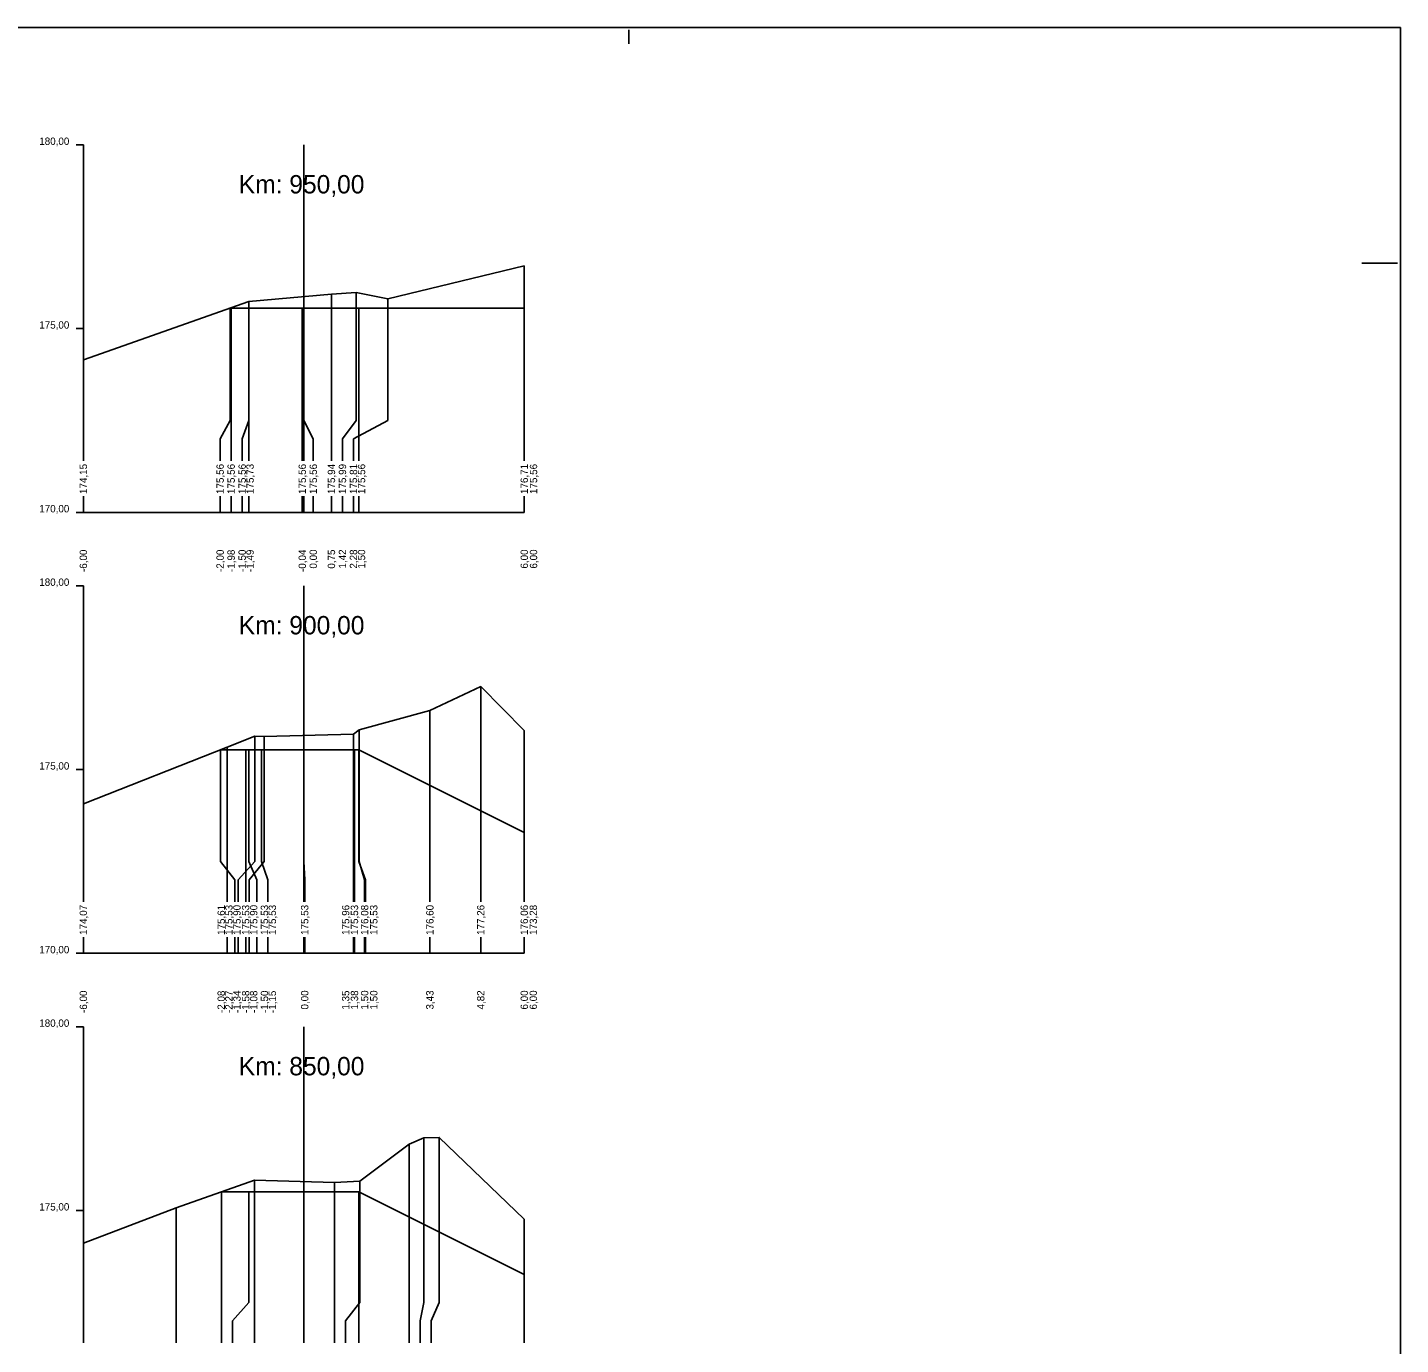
# Model space of a CAD drawing. Extents: x -614174 to -599765, y -1185887 to -1181080.
# Drawn here: x -608768.35 to -608730.98, y -1184489.13 to -1184453.29 of the extents above; entities that cross this region are included whole.
import ezdxf

# ---------------------------------------------------------------- set-up
doc = ezdxf.new("R2010")
doc.units = 0
for name, color, linetype in [('11', 7, 'Continuous'), ('16', 7, 'Continuous'), ('21', 7, 'Continuous'), ('28', 7, 'Continuous'), ('59', 7, 'Continuous'), ('8', 7, 'Continuous'), ('návrh', 7, 'Continuous')]:
    doc.layers.add(name, color=color, linetype=linetype)

msp = doc.modelspace()

# ---------------------------------------------------------------- linework, layer by layer
for points in [[(-608766.825, -1184462.338), (-608762.318, -1184460.752), (-608760.073, -1184460.549), (-608759.404, -1184460.5), (-608758.542, -1184460.679), (-608754.825, -1184459.781)], [(-608762.826, -1184460.931), (-608762.803, -1184460.931), (-608762.323, -1184460.931), (-608760.867, -1184460.931), (-608760.823, -1184460.931), (-608759.323, -1184460.931), (-608754.825, -1184460.931)], [(-608762.323, -1184460.931), (-608762.323, -1184460.931), (-608762.323, -1184460.931)], [(-608760.823, -1184460.931), (-608760.823, -1184460.931), (-608760.823, -1184460.931)], [(-608759.323, -1184460.931), (-608759.323, -1184460.931), (-608759.323, -1184460.931)], [(-608766.825, -1184474.416), (-608762.909, -1184472.881), (-608762.162, -1184472.582), (-608761.904, -1184472.59), (-608759.47, -1184472.526), (-608759.321, -1184472.41), (-608757.394, -1184471.882), (-608756.009, -1184471.229), (-608754.825, -1184472.428)], [(-608763.095, -1184472.953), (-608762.401, -1184472.953), (-608762.323, -1184472.953), (-608761.972, -1184472.953), (-608760.823, -1184472.953), (-608759.446, -1184472.953), (-608759.323, -1184472.953), (-608754.825, -1184475.203)], [(-608762.323, -1184472.953), (-608762.323, -1184472.953), (-608762.323, -1184472.953)], [(-608760.823, -1184472.953), (-608760.823, -1184472.953), (-608760.823, -1184472.953)], [(-608759.323, -1184472.953), (-608759.323, -1184472.953), (-608759.323, -1184472.953)], [(-608766.825, -1184486.374), (-608764.295, -1184485.412), (-608762.169, -1184484.659), (-608759.988, -1184484.722), (-608759.3, -1184484.69), (-608757.955, -1184483.681), (-608757.559, -1184483.511), (-608757.137, -1184483.498), (-608754.825, -1184485.718)], [(-608763.064, -1184484.976), (-608762.324, -1184484.976), (-608760.823, -1184484.976), (-608759.323, -1184484.976), (-608754.825, -1184487.225)], [(-608762.324, -1184484.976), (-608762.324, -1184484.976), (-608762.324, -1184484.976)], [(-608760.823, -1184484.976), (-608760.823, -1184484.976), (-608760.823, -1184484.976)], [(-608759.323, -1184484.976), (-608759.323, -1184484.976), (-608759.323, -1184484.976)]]:
    msp.add_lwpolyline(points)
at = {"layer": '11'}
for points in [[(-608754.825, -1184459.781), (-608754.825, -1184463.987), (-608754.825, -1184464.487), (-608754.825, -1184465.089)], [(-608760.073, -1184460.549), (-608760.073, -1184463.987), (-608760.073, -1184464.487), (-608760.073, -1184465.089)], [(-608759.404, -1184460.5), (-608759.404, -1184463.987), (-608759.773, -1184464.487), (-608759.773, -1184465.089)], [(-608762.826, -1184460.931), (-608762.826, -1184463.987), (-608763.103, -1184464.487), (-608763.103, -1184465.089)], [(-608762.803, -1184460.931), (-608762.803, -1184463.987), (-608762.803, -1184464.487), (-608762.803, -1184465.089)], [(-608762.323, -1184460.931), (-608762.323, -1184463.987), (-608762.503, -1184464.487), (-608762.503, -1184465.089)], [(-608762.318, -1184460.752), (-608762.318, -1184463.987), (-608762.318, -1184464.487), (-608762.318, -1184465.089)], [(-608760.867, -1184460.931), (-608760.867, -1184463.987), (-608760.867, -1184464.487), (-608760.867, -1184465.089)], [(-608760.823, -1184460.931), (-608760.823, -1184463.987), (-608760.567, -1184464.487), (-608760.567, -1184465.089)], [(-608758.542, -1184460.679), (-608758.542, -1184463.987), (-608759.473, -1184464.487), (-608759.473, -1184465.089)], [(-608759.323, -1184460.931), (-608759.323, -1184463.987), (-608759.323, -1184464.487), (-608759.323, -1184465.089)], [(-608754.825, -1184460.931), (-608754.825, -1184463.987), (-608754.825, -1184464.487), (-608754.825, -1184465.089)], [(-608766.825, -1184462.338), (-608766.825, -1184463.987), (-608766.825, -1184464.487), (-608766.825, -1184465.089)], [(-608766.825, -1184466.047), (-608766.825, -1184466.487)], [(-608763.103, -1184466.047), (-608763.103, -1184466.487)], [(-608762.803, -1184466.047), (-608762.803, -1184466.487)], [(-608762.503, -1184466.047), (-608762.503, -1184466.487)], [(-608762.318, -1184466.047), (-608762.318, -1184466.487)], [(-608760.867, -1184466.047), (-608760.867, -1184466.487)], [(-608760.567, -1184466.047), (-608760.567, -1184466.487)], [(-608760.073, -1184466.047), (-608760.073, -1184466.487)], [(-608759.773, -1184466.047), (-608759.773, -1184466.487)], [(-608759.473, -1184466.047), (-608759.473, -1184466.487)], [(-608759.323, -1184466.047), (-608759.323, -1184466.487)], [(-608754.825, -1184466.047), (-608754.825, -1184466.487)], [(-608754.825, -1184466.047), (-608754.825, -1184466.487)], [(-608756.009, -1184471.229), (-608756.009, -1184475.987), (-608756.009, -1184476.487), (-608756.009, -1184477.089)], [(-608757.394, -1184471.882), (-608757.394, -1184475.987), (-608757.394, -1184476.487), (-608757.394, -1184477.089)], [(-608759.47, -1184472.526), (-608759.47, -1184475.987), (-608759.47, -1184476.487), (-608759.47, -1184477.089)], [(-608759.321, -1184472.41), (-608759.321, -1184475.987), (-608759.17, -1184476.487), (-608759.17, -1184477.089)], [(-608754.825, -1184472.428), (-608754.825, -1184475.987), (-608754.825, -1184476.487), (-608754.825, -1184477.089)], [(-608762.909, -1184472.881), (-608762.909, -1184475.987), (-608762.909, -1184476.487), (-608762.909, -1184477.089)], [(-608762.162, -1184472.582), (-608762.162, -1184475.987), (-608762.609, -1184476.487), (-608762.609, -1184477.089)], [(-608761.904, -1184472.59), (-608761.904, -1184475.987), (-608762.309, -1184476.487), (-608762.309, -1184477.089)], [(-608763.095, -1184472.953), (-608763.095, -1184475.987), (-608762.701, -1184476.487), (-608762.701, -1184477.089)], [(-608762.401, -1184472.953), (-608762.401, -1184475.987), (-608762.401, -1184476.487), (-608762.401, -1184477.089)], [(-608762.323, -1184472.953), (-608762.323, -1184475.987), (-608762.101, -1184476.487), (-608762.101, -1184477.089)], [(-608761.972, -1184472.953), (-608761.972, -1184475.987), (-608761.801, -1184476.487), (-608761.801, -1184477.089)], [(-608760.823, -1184472.953), (-608760.823, -1184475.987), (-608760.801, -1184476.487), (-608760.801, -1184477.089)], [(-608759.446, -1184472.953), (-608759.446, -1184475.987), (-608759.446, -1184476.487), (-608759.446, -1184477.089)], [(-608759.323, -1184472.953), (-608759.323, -1184475.987), (-608759.146, -1184476.487), (-608759.146, -1184477.089)], [(-608766.825, -1184474.416), (-608766.825, -1184475.987), (-608766.825, -1184476.487), (-608766.825, -1184477.089)], [(-608754.825, -1184475.203), (-608754.825, -1184475.987), (-608754.825, -1184476.487), (-608754.825, -1184477.089)], [(-608766.825, -1184478.047), (-608766.825, -1184478.487)], [(-608762.909, -1184478.047), (-608762.909, -1184478.487)], [(-608762.701, -1184478.047), (-608762.701, -1184478.487)], [(-608762.609, -1184478.047), (-608762.609, -1184478.487)], [(-608762.401, -1184478.047), (-608762.401, -1184478.487)], [(-608762.309, -1184478.047), (-608762.309, -1184478.487)], [(-608762.101, -1184478.047), (-608762.101, -1184478.487)], [(-608761.801, -1184478.047), (-608761.801, -1184478.487)], [(-608760.801, -1184478.047), (-608760.801, -1184478.487)], [(-608759.47, -1184478.047), (-608759.47, -1184478.487)], [(-608759.446, -1184478.047), (-608759.446, -1184478.487)], [(-608759.17, -1184478.047), (-608759.17, -1184478.487)], [(-608759.146, -1184478.047), (-608759.146, -1184478.487)], [(-608757.394, -1184478.047), (-608757.394, -1184478.487)], [(-608756.009, -1184478.047), (-608756.009, -1184478.487)], [(-608754.825, -1184478.047), (-608754.825, -1184478.487)], [(-608754.825, -1184478.047), (-608754.825, -1184478.487)], [(-608757.955, -1184483.681), (-608757.955, -1184487.987), (-608757.955, -1184488.487), (-608757.955, -1184489.089)], [(-608757.559, -1184483.511), (-608757.559, -1184487.987), (-608757.655, -1184488.487), (-608757.655, -1184489.089)], [(-608757.137, -1184483.498), (-608757.137, -1184487.987), (-608757.355, -1184488.487), (-608757.355, -1184489.089)], [(-608762.169, -1184484.659), (-608762.169, -1184487.987), (-608762.169, -1184488.487), (-608762.169, -1184489.089)], [(-608759.988, -1184484.722), (-608759.988, -1184487.987), (-608759.988, -1184488.487), (-608759.988, -1184489.089)], [(-608759.3, -1184484.69), (-608759.3, -1184487.987), (-608759.688, -1184488.487), (-608759.688, -1184489.089)], [(-608763.064, -1184484.976), (-608763.064, -1184487.987), (-608763.064, -1184488.487), (-608763.064, -1184489.089)], [(-608762.324, -1184484.976), (-608762.324, -1184487.987), (-608762.764, -1184488.487), (-608762.764, -1184489.089)], [(-608760.823, -1184484.976), (-608760.823, -1184487.987), (-608760.823, -1184488.487), (-608760.823, -1184489.089)], [(-608759.323, -1184484.976), (-608759.323, -1184487.987), (-608759.323, -1184488.487), (-608759.323, -1184489.089)], [(-608764.295, -1184485.412), (-608764.295, -1184487.987), (-608764.295, -1184488.487), (-608764.295, -1184489.089)], [(-608754.825, -1184485.718), (-608754.825, -1184487.987), (-608754.825, -1184488.487), (-608754.825, -1184489.089)], [(-608766.825, -1184486.374), (-608766.825, -1184487.987), (-608766.825, -1184488.487), (-608766.825, -1184489.089)], [(-608754.825, -1184487.225), (-608754.825, -1184487.987), (-608754.825, -1184488.487), (-608754.825, -1184489.089)]]:
    msp.add_lwpolyline(points, dxfattribs=at)
at = {"layer": '16'}
for p, q in [((-608766.825, -1184466.487), (-608754.825, -1184466.487)), ((-608766.825, -1184478.487), (-608754.825, -1184478.487))]:
    msp.add_line(p, q, dxfattribs=at)
at = {"layer": '21'}
for p, q in [((-608767.025, -1184456.487), (-608766.825, -1184456.487)), ((-608767.025, -1184461.487), (-608766.825, -1184461.487)), ((-608767.025, -1184466.487), (-608766.825, -1184466.487)), ((-608767.025, -1184468.487), (-608766.825, -1184468.487)), ((-608767.025, -1184473.487), (-608766.825, -1184473.487)), ((-608767.025, -1184478.487), (-608766.825, -1184478.487)), ((-608767.025, -1184480.487), (-608766.825, -1184480.487)), ((-608767.025, -1184485.487), (-608766.825, -1184485.487))]:
    msp.add_line(p, q, dxfattribs=at)
at = {"layer": '28'}
for p, q in [((-608760.825, -1184465.089), (-608760.825, -1184456.487)), ((-608760.825, -1184466.487), (-608760.825, -1184466.047)), ((-608760.825, -1184477.089), (-608760.825, -1184468.487)), ((-608760.825, -1184478.487), (-608760.825, -1184478.047)), ((-608760.825, -1184489.089), (-608760.825, -1184480.487))]:
    msp.add_line(p, q, dxfattribs=at)
at = {"layer": '8'}
for p, q in [((-608766.825, -1184465.089), (-608766.825, -1184456.487)), ((-608766.825, -1184466.487), (-608766.825, -1184466.047)), ((-608766.825, -1184477.089), (-608766.825, -1184468.487)), ((-608766.825, -1184478.487), (-608766.825, -1184478.047)), ((-608766.825, -1184489.089), (-608766.825, -1184480.487))]:
    msp.add_line(p, q, dxfattribs=at)
at = {"layer": 'návrh'}
for p, q in [((-608814.975, -1184453.291), (-608730.975, -1184453.291)), ((-608751.975, -1184453.738), (-608751.975, -1184453.357)), ((-608730.975, -1184453.291), (-608730.975, -1184518.791)), ((-608732.028, -1184459.71), (-608731.056, -1184459.71))]:
    msp.add_line(p, q, dxfattribs=at)

# ---------------------------------------------------------------- texts
for p in [(-608762.827, -1184460.932), (-608763.096, -1184472.954), (-608763.064, -1184484.977)]:
    msp.add_text('+', height=0.001).set_placement(p)
at = {"layer": '16'}
for s, p in [('174,15', (-608766.725, -1184465.987)), ('175,56', (-608763.003, -1184465.987)), ('175,56', (-608762.703, -1184465.987)), ('175,56', (-608762.403, -1184465.987)), ('175,73', (-608762.188, -1184465.987)), ('175,56', (-608760.767, -1184465.987)), ('175,56', (-608760.467, -1184465.987)), ('175,94', (-608759.973, -1184465.987)), ('175,99', (-608759.673, -1184465.987)), ('175,81', (-608759.373, -1184465.987)), ('175,56', (-608759.154, -1184465.987)), ('176,71', (-608754.725, -1184465.987)), ('175,56', (-608754.473, -1184465.987)), ('174,07', (-608766.725, -1184477.987)), ('175,61', (-608762.973, -1184477.987)), ('175,53', (-608762.765, -1184477.987)), ('175,90', (-608762.545, -1184477.987)), ('175,53', (-608762.307, -1184477.987)), ('175,90', (-608762.089, -1184477.987)), ('175,53', (-608761.796, -1184477.987)), ('175,53', (-608761.581, -1184477.987)), ('175,53', (-608760.701, -1184477.987)), ('175,96', (-608759.586, -1184477.987)), ('175,53', (-608759.346, -1184477.987)), ('176,08', (-608759.07, -1184477.987)), ('175,53', (-608758.821, -1184477.987)), ('176,60', (-608757.294, -1184477.987)), ('177,26', (-608755.909, -1184477.987)), ('176,06', (-608754.725, -1184477.987)), ('173,28', (-608754.479, -1184477.987))]:
    msp.add_text(s, height=0.2, rotation=90, dxfattribs=at).set_placement(p)
at = {"layer": '21'}
for s, p in [('180,00', (-608768.025, -1184456.487)), ('175,00', (-608768.025, -1184461.487)), ('170,00', (-608768.025, -1184466.487)), ('180,00', (-608768.025, -1184468.487)), ('175,00', (-608768.025, -1184473.487)), ('170,00', (-608768.025, -1184478.487)), ('180,00', (-608768.025, -1184480.487)), ('175,00', (-608768.025, -1184485.487))]:
    msp.add_text(s, height=0.2, dxfattribs=at).set_placement(p)
at = {"layer": '28'}
for s, p in [('Km: 950,00', (-608762.594, -1184457.808)), ('Km: 900,00', (-608762.594, -1184469.808)), ('Km: 850,00', (-608762.594, -1184481.808))]:
    msp.add_text(s, height=0.5, dxfattribs=at).set_placement(p)
at = {"layer": '59'}
for s, p in [('-6,00', (-608766.725, -1184468.11)), ('-2,00', (-608763.003, -1184468.11)), ('-1,98', (-608762.703, -1184468.111)), ('-1,50', (-608762.403, -1184468.11)), ('-1,49', (-608762.188, -1184468.111)), ('-0,04', (-608760.767, -1184468.11)), ('0,00', (-608760.467, -1184468.017)), ('0,75', (-608759.973, -1184468.02)), ('1,42', (-608759.673, -1184468.016)), ('2,28', (-608759.373, -1184468.018)), ('1,50', (-608759.154, -1184468.017)), ('6,00', (-608754.725, -1184468.017)), ('6,00', (-608754.473, -1184468.017)), ('-6,00', (-608766.725, -1184480.11)), ('-2,08', (-608762.973, -1184480.111)), ('-2,27', (-608762.765, -1184480.111)), ('-1,34', (-608762.545, -1184480.11)), ('-1,58', (-608762.307, -1184480.111)), ('-1,08', (-608762.089, -1184480.111)), ('-1,50', (-608761.796, -1184480.11)), ('-1,15', (-608761.581, -1184480.113)), ('0,00', (-608760.701, -1184480.017)), ('1,35', (-608759.586, -1184480.02)), ('1,38', (-608759.346, -1184480.018)), ('1,50', (-608759.07, -1184480.017)), ('1,50', (-608758.821, -1184480.017)), ('3,43', (-608757.294, -1184480.018)), ('4,82', (-608755.909, -1184480.016)), ('6,00', (-608754.725, -1184480.017)), ('6,00', (-608754.479, -1184480.017))]:
    msp.add_text(s, height=0.2, rotation=90, dxfattribs=at).set_placement(p)

doc.saveas('drawing.dxf')
